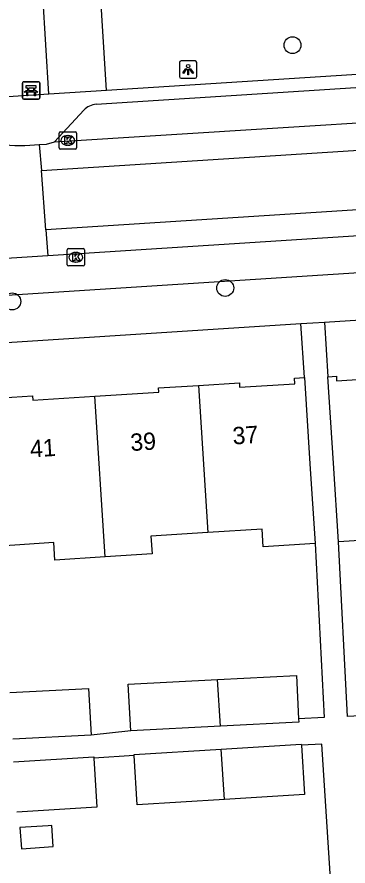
# Model space of a CAD drawing. Extents: x 159689 to 160786, y 387323 to 388339.
# Drawn here: x 160560.4 to 160579.53, y 387990.18 to 388039.25 of the extents above; entities that cross this region are included whole.
import ezdxf

# ---------------------------------------------------------------- set-up
doc = ezdxf.new("R2010")
doc.units = 0
for name, color, linetype in [('IMGEO_Bank', 7, 'Continuous'), ('IMGEO_Boom', 7, 'Continuous'), ('IMGEO_Groenvoorziening', 7, 'Continuous'), ('IMGEO_Kolk', 7, 'Continuous'), ('IMGEO_Lichtpunt', 7, 'Continuous'), ('IMGEO_Pand', 7, 'Continuous'), ('IMGEO_Pand_nummerreeks', 7, 'Continuous'), ('IMGEO_Rijbaan_lokaal_gesloten', 7, 'Continuous'), ('IMGEO_Rijbaan_lokaal_open', 7, 'Continuous'), ('IMGEO_Voetpad_open', 7, 'Continuous')]:
    doc.layers.add(name, color=color, linetype=linetype)

msp = doc.modelspace()

# ---------------------------------------------------------------- linework, layer by layer
at = {"layer": 'IMGEO_Bank'}
for p, q in [((160560.716, 388034.585), (160560.716, 388035.426)), ((160560.716, 388035.426), (160560.716, 388034.585)), ((160560.791, 388035.51), (160561.632, 388035.51)), ((160561.632, 388035.51), (160560.791, 388035.51)), ((160561.716, 388035.435), (160561.716, 388034.594)), ((160561.716, 388034.594), (160561.716, 388035.435)), ((160561.413, 388034.908), (160561.02, 388034.908)), ((160561.025, 388035.016), (160561.025, 388035.122)), ((160561.069, 388035.122), (160561.069, 388035.016)), ((160561.357, 388035.128), (160561.075, 388035.128)), ((160561.075, 388035.01), (160561.357, 388035.01)), ((160561.363, 388035.016), (160561.363, 388035.122)), ((160561.407, 388035.122), (160561.407, 388035.016)), ((160561.641, 388034.51), (160560.8, 388034.51)), ((160560.8, 388034.51), (160561.641, 388034.51))]:
    msp.add_line(p, q, dxfattribs=at)
for points in [[(160561.019, 388035.128), (160560.933, 388035.128), (160560.933, 388035.289), (160561.496, 388035.289), (160561.496, 388035.128), (160561.413, 388035.128)], [(160560.963, 388034.908), (160560.821, 388034.908), (160560.933, 388035.01), (160561.019, 388035.01)], [(160561.013, 388034.901), (160561.013, 388034.694), (160560.97, 388034.694), (160560.97, 388034.901)], [(160561.413, 388035.01), (160561.496, 388035.01), (160561.608, 388034.908), (160561.469, 388034.908)], [(160561.463, 388034.901), (160561.463, 388034.694), (160561.419, 388034.694), (160561.419, 388034.901)]]:
    msp.add_lwpolyline(points, dxfattribs=at)
for centre, radius, start, end in [((160560.794, 388035.432), 0.0779, 92.4484, 184.2845), ((160560.794, 388035.432), 0.0779, 92.4484, 184.2845), ((160561.638, 388035.432), 0.0779, 2.4484, 94.2845), ((160561.638, 388035.432), 0.0779, 2.4484, 94.2845), ((160560.963, 388034.901), 0.00671, 2.8957, 87.1043), ((160561.02, 388034.901), 0.00671, 92.8957, 177.1043), ((160561.018, 388035.121), 0.00671, 2.8957, 87.1043), ((160561.018, 388035.017), 0.00671, 272.8957, 357.1043), ((160561.075, 388035.121), 0.00671, 92.8957, 177.1043), ((160561.075, 388035.017), 0.00671, 182.8957, 267.1043), ((160561.357, 388035.121), 0.00671, 2.8957, 87.1043), ((160561.357, 388035.017), 0.00671, 272.8957, 357.1043), ((160561.414, 388035.121), 0.00671, 92.8957, 177.1043), ((160561.414, 388035.017), 0.00671, 182.8957, 267.1043), ((160561.412, 388034.901), 0.00671, 2.8957, 87.1043), ((160561.469, 388034.901), 0.00671, 92.8957, 177.1043), ((160560.794, 388034.588), 0.0779, 182.4484, 274.2845), ((160560.794, 388034.588), 0.0779, 182.4484, 274.2845), ((160561.638, 388034.588), 0.0779, 272.4484, 4.2845), ((160561.638, 388034.588), 0.0779, 272.4484, 4.2845)]:
    msp.add_arc(centre, radius, start, end, dxfattribs=at)
at = {"layer": 'IMGEO_Boom'}
for centre in [(160576.319, 388037.624), (160572.432, 388023.587), (160560.126, 388022.812)]:
    msp.add_circle(centre, 0.489, dxfattribs=at)
at = {"layer": 'IMGEO_Groenvoorziening'}
for points in [[(160562.244, 388034.783), (160561.2, 388051.924)], [(160565.562, 388034.994), (160564.505, 388052.136)]]:
    msp.add_lwpolyline(points, dxfattribs=at)
at = {"layer": 'IMGEO_Kolk'}
for p, q in [((160562.838, 388031.691), (160562.838, 388032.543)), ((160562.913, 388032.617), (160563.765, 388032.617)), ((160563.326, 388032.397), (160563.351, 388032.397)), ((160563.839, 388032.543), (160563.839, 388031.691)), ((160563.349, 388031.837), (160563.324, 388031.837)), ((160563.765, 388031.617), (160562.913, 388031.617)), ((160563.372, 388025.86), (160564.224, 388025.86)), ((160563.297, 388024.934), (160563.297, 388025.786)), ((160563.785, 388025.64), (160563.81, 388025.64)), ((160564.298, 388025.786), (160564.298, 388024.934)), ((160563.808, 388025.08), (160563.783, 388025.08)), ((160564.224, 388024.86), (160563.372, 388024.86))]:
    msp.add_line(p, q, dxfattribs=at)
for points in [[(160562.838, 388031.691), (160562.838, 388032.543)], [(160562.913, 388032.617), (160563.765, 388032.617)], [(160563.159, 388032.317), (160563.282, 388032.317), (160563.282, 388032.166), (160563.412, 388032.317), (160563.576, 388032.317), (160563.43, 388032.166), (160563.583, 388031.917), (160563.431, 388031.917), (160563.346, 388032.081), (160563.282, 388032.014), (160563.282, 388031.917), (160563.159, 388031.917), (160563.159, 388032.317)], [(160563.839, 388032.543), (160563.839, 388031.691)], [(160563.765, 388031.617), (160562.913, 388031.617)], [(160563.372, 388025.86), (160564.224, 388025.86)], [(160563.297, 388024.934), (160563.297, 388025.786)], [(160563.618, 388025.56), (160563.741, 388025.56), (160563.741, 388025.409), (160563.871, 388025.56), (160564.035, 388025.56), (160563.889, 388025.409), (160564.042, 388025.16), (160563.89, 388025.16), (160563.805, 388025.324), (160563.741, 388025.257), (160563.741, 388025.16), (160563.618, 388025.16), (160563.618, 388025.56)], [(160564.298, 388025.786), (160564.298, 388024.934)], [(160564.224, 388024.86), (160563.372, 388024.86)]]:
    msp.add_lwpolyline(points, dxfattribs=at)
for centre, start, end in [((160562.915, 388032.541), 91.552, 178.448), ((160562.915, 388032.541), 91.552, 178.448), ((160563.763, 388032.541), 1.552, 88.448), ((160563.763, 388032.541), 1.552, 88.448), ((160562.915, 388031.693), 181.552, 268.448), ((160562.915, 388031.693), 181.552, 268.448), ((160563.763, 388031.693), 271.552, 358.448), ((160563.763, 388031.693), 271.552, 358.448), ((160563.374, 388025.784), 91.552, 178.448), ((160563.374, 388025.784), 91.552, 178.448), ((160564.222, 388025.784), 1.552, 88.448), ((160564.222, 388025.784), 1.552, 88.448), ((160563.374, 388024.936), 181.552, 268.448), ((160563.374, 388024.936), 181.552, 268.448), ((160564.222, 388024.936), 271.552, 358.448), ((160564.222, 388024.936), 271.552, 358.448)]:
    msp.add_arc(centre, 0.0765, start, end, dxfattribs=at)
for centre, major_axis, ratio, start_param, end_param in [((160563.325, 388032.117), (-0.387, 0.002), 0.722429, 4.712389, 7.853982), ((160563.35, 388032.117), (-0.39, 0.002), 0.717154, 1.570796, 4.712389), ((160563.784, 388025.36), (-0.387, 0.002), 0.722429, 4.712389, 7.853982), ((160563.809, 388025.36), (-0.39, 0.002), 0.717154, 1.570796, 4.712389)]:
    msp.add_ellipse(centre, major_axis=major_axis, ratio=ratio, start_param=start_param, end_param=end_param, dxfattribs=at)
at = {"layer": 'IMGEO_Lichtpunt'}
for p, q in [((160570.69, 388036.709), (160569.882, 388036.709)), ((160570.69, 388036.709), (160569.882, 388036.709)), ((160569.788, 388036.614), (160569.788, 388035.807)), ((160569.788, 388036.614), (160569.788, 388035.807)), ((160570.784, 388035.807), (160570.784, 388036.614)), ((160570.784, 388035.807), (160570.784, 388036.614)), ((160569.882, 388035.713), (160570.69, 388035.713)), ((160569.882, 388035.713), (160570.69, 388035.713))]:
    msp.add_line(p, q, dxfattribs=at)
for points in [[(160570.162, 388036.278), (160570.201, 388036.25), (160570.013, 388035.988), (160569.975, 388036.015), (160570.162, 388036.278)], [(160570.264, 388036.23), (160570.311, 388036.23), (160570.311, 388035.908), (160570.264, 388035.908), (160570.264, 388036.23)], [(160570.374, 388036.25), (160570.412, 388036.277), (160570.599, 388036.015), (160570.56, 388035.987), (160570.374, 388036.25)]]:
    msp.add_lwpolyline(points, dxfattribs=at)
msp.add_circle((160570.287, 388036.412), 0.0994, dxfattribs=at)
for centre, start, end in [((160569.882, 388036.614), 90, 180), ((160569.882, 388036.614), 90, 180), ((160570.69, 388036.614), 0, 90), ((160570.69, 388036.614), 0, 90), ((160569.882, 388035.807), 180, 270), ((160569.882, 388035.807), 180, 270), ((160570.69, 388035.807), 270, 0), ((160570.69, 388035.807), 270, 360)]:
    msp.add_arc(centre, 0.0946, start, end, dxfattribs=at)
at = {"layer": 'IMGEO_Pand'}
for points in [[(160578.369, 388018.451), (160578.852, 388018.482), (160578.87, 388018.214), (160582.151, 388018.424), (160582.132, 388018.721), (160584.495, 388018.873)], [(160570.886, 388017.958), (160573.247, 388018.109), (160573.264, 388017.849), (160576.453, 388018.054), (160576.433, 388018.376), (160577.003, 388018.413)], [(160577.003, 388018.413), (160577.323, 388013.424), (160577.619, 388008.81)], [(160578.982, 388008.906), (160578.689, 388013.462), (160578.369, 388018.451)], [(160564.898, 388017.331), (160568.589, 388017.567), (160568.574, 388017.81), (160570.886, 388017.958)], [(160570.886, 388017.958), (160571.434, 388009.453)], [(160558.879, 388017.199), (160561.299, 388017.354), (160561.316, 388017.101), (160564.898, 388017.331)], [(160565.498, 388008.039), (160564.898, 388017.331)], [(160585.039, 388010.344), (160581.96, 388010.146), (160582.027, 388009.102), (160578.982, 388008.906)], [(160571.434, 388009.453), (160568.139, 388009.242), (160568.205, 388008.213), (160565.498, 388008.039)], [(160577.619, 388008.81), (160574.625, 388008.618), (160574.559, 388009.654), (160571.434, 388009.453)], [(160565.498, 388008.039), (160562.593, 388007.853), (160562.528, 388008.866), (160559.429, 388008.667)], [(160566.968, 387997.99), (160566.827, 388000.692), (160571.981, 388000.96)], [(160571.981, 388000.96), (160576.543, 388001.197), (160576.673, 387998.679)], [(160572.155, 387998.26), (160571.981, 388000.96)], [(160559.975, 388000.201), (160564.536, 388000.438), (160564.676, 387997.736)], [(160576.673, 387998.679), (160576.683, 387998.495), (160572.155, 387998.26)], [(160572.155, 387998.26), (160566.968, 387997.99)], [(160564.676, 387997.736), (160560.149, 387997.501)], [(160567.171, 387996.558), (160567.167, 387996.618), (160572.193, 387996.929)], [(160572.193, 387996.929), (160576.827, 387997.216), (160576.831, 387997.152)], [(160572.385, 387994.026), (160572.193, 387996.929)], [(160576.831, 387997.152), (160577.006, 387994.312), (160572.385, 387994.026)], [(160560.196, 387996.2), (160564.829, 387996.487), (160564.834, 387996.413)], [(160564.834, 387996.413), (160565.008, 387993.583), (160560.387, 387993.297)], [(160572.385, 387994.026), (160567.347, 387993.714), (160567.171, 387996.558)], [(160562.491, 387991.297), (160562.41, 387992.516), (160562.206, 387992.502), (160560.569, 387992.394), (160560.649, 387991.176), (160562.491, 387991.297)]]:
    msp.add_lwpolyline(points, dxfattribs=at)
at = {"layer": 'IMGEO_Rijbaan_lokaal_gesloten'}
for points in [[(160562.559, 388032.027), (160660.276, 388038.169)], [(160561.815, 388030.385), (160660.373, 388036.692)], [(160660.58, 388033.267), (160562.062, 388026.945)], [(160561.675, 388031.873), (160562.105, 388031.903), (160562.559, 388032.027)], [(160660.697, 388031.79), (160562.171, 388025.446)]]:
    msp.add_lwpolyline(points, dxfattribs=at)
at = {"layer": 'IMGEO_Rijbaan_lokaal_open'}
for points in [[(160561.137, 388031.849), (160561.675, 388031.873)], [(160561.675, 388031.873), (160561.815, 388030.385)], [(160562.062, 388026.945), (160561.815, 388030.385)], [(160562.062, 388026.945), (160562.171, 388025.446)], [(160562.171, 388025.446), (160543.857, 388024.264)]]:
    msp.add_lwpolyline(points, dxfattribs=at)
msp.add_arc((160560.56, 388037.452), 5.633, 182.869, 275.8751, dxfattribs=at)
at = {"layer": 'IMGEO_Voetpad_open'}
for points in [[(160562.244, 388034.783), (160558.099, 388034.518), (160557.865, 388037.66), (160557.427, 388045.845), (160557.05, 388051.747)], [(160621.722, 388050.22), (160622.423, 388038.628), (160620.747, 388038.519), (160565.562, 388034.994)], [(160564.974, 388034.204), (160656.766, 388040.116)], [(160565.562, 388034.994), (160562.244, 388034.783)], [(160562.559, 388032.027), (160564.258, 388033.873)], [(160514.362, 388020.266), (160515.216, 388020.302), (160637.614, 388028.172)], [(160578.164, 388021.62), (160638.468, 388025.513)], [(160516.569, 388017.176), (160525.818, 388018.242), (160576.802, 388021.532)], [(160576.802, 388021.532), (160577.492, 388021.577), (160578.164, 388021.62)], [(160577.003, 388018.413), (160576.802, 388021.532)], [(160578.164, 388021.62), (160578.369, 388018.451)], [(160577.619, 388008.81), (160578.14, 387998.755), (160576.673, 387998.679)], [(160580.616, 387998.883), (160579.504, 387998.825), (160578.982, 388008.906)], [(160566.968, 387997.99), (160564.676, 387997.736)], [(160578.692, 387986.751), (160578.022, 387997.226), (160576.831, 387997.152)], [(160567.171, 387996.558), (160564.834, 387996.413)]]:
    msp.add_lwpolyline(points, dxfattribs=at)
msp.add_arc((160565.085, 388033.024), 1.185, 95.3665, 134.2548, dxfattribs=at)

# ---------------------------------------------------------------- texts
at = {"layer": 'IMGEO_Pand_nummerreeks'}
for s, p in [('37', (160572.885, 388014.538)), ('39', (160566.978, 388014.159)), ('41', (160561.183, 388013.786))]:
    msp.add_text(s, height=1, rotation=3.6769, dxfattribs=at).set_placement(p)

doc.saveas('drawing.dxf')
